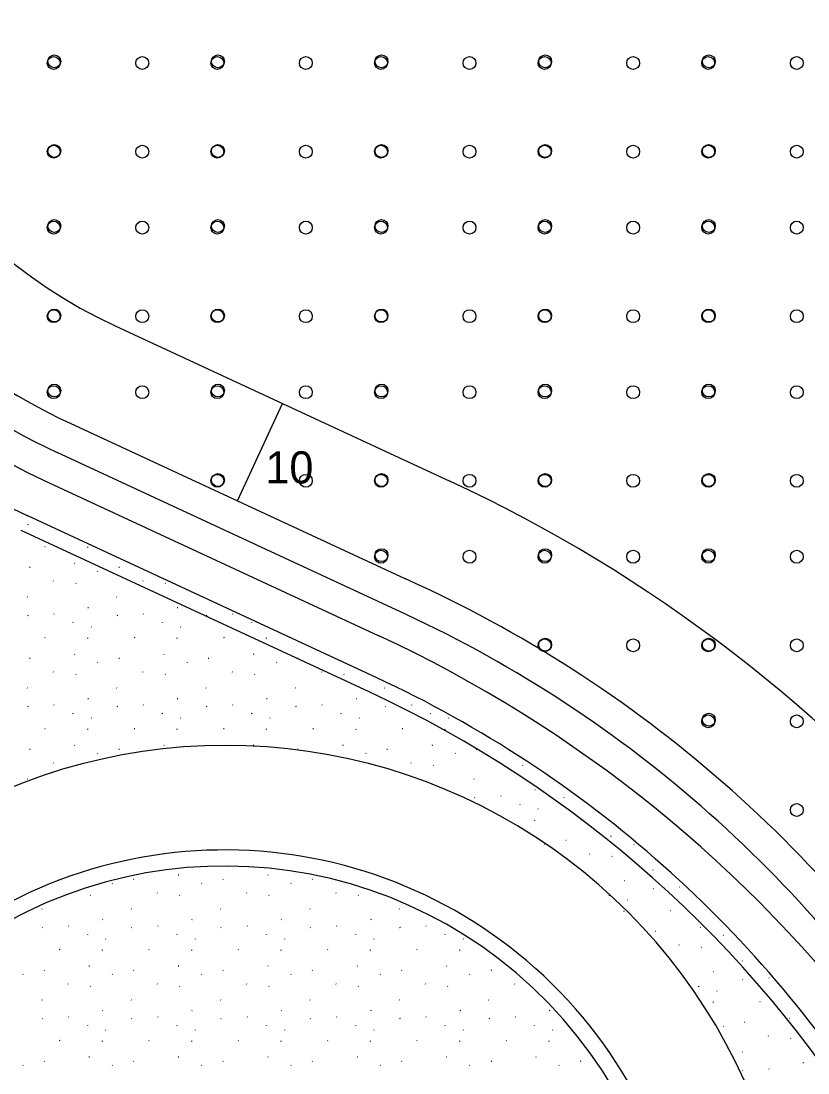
# Model space of a CAD drawing. Extents: x 419396 to 421519, y 4453567 to 4456767.
# Drawn here: x 420928.3 to 421001.7, y 4455241.5 to 4455339.6 of the extents above; entities that cross this region are included whole.
import ezdxf

# ---------------------------------------------------------------- set-up
doc = ezdxf.new("R2010")
doc.units = 0
for name, color, linetype in [('0_PLAN_ONAMA_İLAVE_SINIRI', 7, 'Continuous'), ('ADAKENARI1000', 7, 'Continuous'), ('F_YAPI_YAKLAŞMA', 7, 'Continuous'), ('KALDIRIM', 7, 'Continuous'), ('Level 33', 7, 'Continuous'), ('Level 41', 7, 'Continuous'), ('Level 62', 7, 'Continuous')]:
    doc.layers.add(name, color=color, linetype=linetype)

msp = doc.modelspace()

# ---------------------------------------------------------------- linework, layer by layer
at = {"layer": '0_PLAN_ONAMA_İLAVE_SINIRI'}
msp.add_line((420930.45, 4455296.735), (420961.598, 4455282.279), dxfattribs=at)
for centre, radius, start, end in [((420956.916, 4455353.76), 62.867, 193.39503, 245.10305), ((420909.55, 4455170.135), 123.633, 36.91668, 65.10305)]:
    msp.add_arc(centre, radius, start, end, dxfattribs=at)
at = {"layer": 'ADAKENARI1000'}
msp.add_line((420932.858, 4455302.086), (420964.068, 4455287.6), dxfattribs=at)
msp.add_arc((420957.24, 4455354.621), 57.918, 176.87682, 245.10305, dxfattribs=at)
at = {"layer": 'F_YAPI_YAKLAŞMA'}
for p, q in [((420937.067, 4455311.156), (420968.277, 4455296.671)), ((420948.463, 4455294.843), (420952.672, 4455303.914))]:
    msp.add_line(p, q, dxfattribs=at)
for centre, radius, start, end in [((420957.24, 4455354.621), 47.918, 176.87682, 245.10305), ((420909.55, 4455170.135), 139.5, 39.74958, 65.10305)]:
    msp.add_arc(centre, radius, start, end, dxfattribs=at)
at = {"layer": 'KALDIRIM'}
msp.add_line((420964.128, 4455284.265), (420931.657, 4455299.336), dxfattribs=at)
for centre, radius, start, end in [((420956.916, 4455353.76), 60, 176.82754, 245.10305), ((420915.083, 4455178.592), 116.5, 31.61701, 65.10305)]:
    msp.add_arc(centre, radius, start, end, dxfattribs=at)
at = {"layer": 'Level 33'}
for centre in [(420931.332, 4455335.679), (420931.387, 4455335.83), (420939.589, 4455335.679), (420946.589, 4455335.679), (420946.644, 4455335.83), (420954.846, 4455335.679), (420961.846, 4455335.679), (420961.901, 4455335.83), (420970.103, 4455335.679), (420977.103, 4455335.679), (420977.158, 4455335.83), (420985.36, 4455335.679), (420992.36, 4455335.679), (420992.415, 4455335.83), (421000.617, 4455335.679), (420931.332, 4455327.415), (420931.387, 4455327.478), (420939.589, 4455327.415), (420946.589, 4455327.415), (420946.644, 4455327.478), (420954.846, 4455327.415), (420961.846, 4455327.415), (420961.901, 4455327.478), (420970.103, 4455327.415), (420977.103, 4455327.415), (420977.158, 4455327.478), (420985.36, 4455327.415), (420992.36, 4455327.415), (420992.415, 4455327.478), (421000.617, 4455327.415), (420931.332, 4455320.327), (420931.387, 4455320.478), (420939.589, 4455320.327), (420946.589, 4455320.327), (420946.644, 4455320.478), (420954.846, 4455320.327), (420961.846, 4455320.327), (420961.901, 4455320.478), (420970.103, 4455320.327), (420977.103, 4455320.327), (420977.158, 4455320.478), (420985.36, 4455320.327), (420992.36, 4455320.327), (420992.415, 4455320.478), (421000.617, 4455320.327), (420931.332, 4455312.063), (420931.387, 4455312.126), (420939.589, 4455312.063), (420946.589, 4455312.063), (420946.644, 4455312.126), (420954.846, 4455312.063), (420961.846, 4455312.063), (420961.901, 4455312.126), (420970.103, 4455312.063), (420977.103, 4455312.063), (420977.158, 4455312.126), (420985.36, 4455312.063), (420992.36, 4455312.063), (420992.415, 4455312.126), (421000.617, 4455312.063), (420931.387, 4455305.126), (420946.644, 4455305.126), (420961.901, 4455305.126), (420977.158, 4455305.126), (420992.415, 4455305.126), (420931.332, 4455304.975), (420939.589, 4455304.975), (420946.589, 4455304.975), (420954.846, 4455304.975), (420961.846, 4455304.975), (420970.103, 4455304.975), (420977.103, 4455304.975), (420985.36, 4455304.975), (420992.36, 4455304.975), (421000.617, 4455304.975), (420946.589, 4455296.711), (420946.644, 4455296.774), (420954.846, 4455296.711), (420961.846, 4455296.711), (420961.901, 4455296.774), (420970.103, 4455296.711), (420977.103, 4455296.711), (420977.158, 4455296.774), (420985.36, 4455296.711), (420992.36, 4455296.711), (420992.415, 4455296.774), (421000.617, 4455296.711), (420961.846, 4455289.623), (420961.901, 4455289.774), (420970.103, 4455289.623), (420977.103, 4455289.623), (420977.158, 4455289.774), (420985.36, 4455289.623), (420992.36, 4455289.623), (420992.415, 4455289.774), (421000.617, 4455289.623), (420977.103, 4455281.359), (420977.158, 4455281.422), (420985.36, 4455281.359), (420992.36, 4455281.359), (420992.415, 4455281.422), (421000.617, 4455281.359), (420992.36, 4455274.271), (420992.415, 4455274.422), (421000.617, 4455274.271), (421000.617, 4455266.007)]:
    msp.add_circle(centre, 0.6, dxfattribs=at)
at = {"layer": 'Level 41'}
for p, q in [((420928.942, 4455292.63), (420928.895, 4455292.607)), ((420930.552, 4455290.565), (420930.505, 4455290.542)), ((420934.517, 4455290.491), (420934.525, 4455290.542)), ((420933.315, 4455289.031), (420933.269, 4455289.008)), ((420929.124, 4455288.636), (420929.078, 4455288.613)), ((420935.431, 4455288.283), (420935.459, 4455288.239)), ((420937.457, 4455288.636), (420937.41, 4455288.613)), ((420931.296, 4455287.379), (420931.324, 4455287.336)), ((420933.385, 4455287.159), (420933.414, 4455287.115)), ((420939.629, 4455287.379), (420939.657, 4455287.336)), ((420941.718, 4455287.159), (420941.746, 4455287.115)), ((420928.86, 4455285.883), (420928.888, 4455285.84)), ((420937.193, 4455285.883), (420937.221, 4455285.84)), ((420928.942, 4455284.141), (420928.895, 4455284.118)), ((420931.351, 4455284.304), (420931.379, 4455284.261)), ((420934.571, 4455284.87), (420934.525, 4455284.847)), ((420937.274, 4455284.141), (420937.228, 4455284.118)), ((420939.683, 4455284.304), (420939.711, 4455284.261)), ((420942.904, 4455284.87), (420942.857, 4455284.847)), ((420945.607, 4455284.141), (420945.56, 4455284.118)), ((420948.015, 4455284.304), (420948.043, 4455284.261)), ((420933.15, 4455283.475), (420933.158, 4455283.526)), ((420941.483, 4455283.475), (420941.49, 4455283.526)), ((420949.815, 4455283.475), (420949.822, 4455283.526)), ((420934.824, 4455283.089), (420934.852, 4455283.046)), ((420943.156, 4455283.089), (420943.184, 4455283.046)), ((420930.552, 4455282.076), (420930.505, 4455282.053)), ((420934.517, 4455282.002), (420934.525, 4455282.053)), ((420938.884, 4455282.076), (420938.837, 4455282.053)), ((420942.849, 4455282.002), (420942.857, 4455282.053)), ((420947.216, 4455282.076), (420947.169, 4455282.053)), ((420951.181, 4455282.002), (420951.189, 4455282.053)), ((420933.315, 4455280.542), (420933.269, 4455280.519)), ((420941.648, 4455280.542), (420941.601, 4455280.519)), ((420949.98, 4455280.542), (420949.933, 4455280.519)), ((420929.124, 4455280.147), (420929.078, 4455280.124)), ((420935.431, 4455279.794), (420935.459, 4455279.75)), ((420937.457, 4455280.147), (420937.41, 4455280.124)), ((420943.763, 4455279.794), (420943.791, 4455279.75)), ((420945.789, 4455280.147), (420945.742, 4455280.124)), ((420952.095, 4455279.794), (420952.124, 4455279.75)), ((420954.121, 4455280.147), (420954.074, 4455280.124)), ((420931.296, 4455278.891), (420931.324, 4455278.847)), ((420933.385, 4455278.67), (420933.414, 4455278.626)), ((420939.629, 4455278.891), (420939.657, 4455278.847)), ((420941.718, 4455278.67), (420941.746, 4455278.626)), ((420947.961, 4455278.891), (420947.989, 4455278.847)), ((420950.05, 4455278.67), (420950.078, 4455278.626)), ((420956.293, 4455278.891), (420956.321, 4455278.847)), ((420958.382, 4455278.67), (420958.41, 4455278.626)), ((420928.86, 4455277.395), (420928.888, 4455277.351)), ((420937.193, 4455277.395), (420937.221, 4455277.351)), ((420945.525, 4455277.395), (420945.553, 4455277.351)), ((420953.857, 4455277.395), (420953.885, 4455277.351)), ((420962.189, 4455277.395), (420962.217, 4455277.351)), ((420934.571, 4455276.381), (420934.525, 4455276.358)), ((420942.904, 4455276.381), (420942.857, 4455276.358)), ((420951.236, 4455276.381), (420951.189, 4455276.358)), ((420959.568, 4455276.381), (420959.521, 4455276.358)), ((420928.942, 4455275.652), (420928.895, 4455275.629)), ((420931.351, 4455275.815), (420931.379, 4455275.772)), ((420937.274, 4455275.652), (420937.228, 4455275.629)), ((420939.683, 4455275.815), (420939.711, 4455275.772)), ((420945.607, 4455275.652), (420945.56, 4455275.629)), ((420948.015, 4455275.815), (420948.043, 4455275.772)), ((420953.939, 4455275.652), (420953.892, 4455275.629)), ((420956.347, 4455275.815), (420956.375, 4455275.772)), ((420962.271, 4455275.652), (420962.224, 4455275.629)), ((420964.68, 4455275.815), (420964.708, 4455275.772)), ((420933.15, 4455274.986), (420933.158, 4455275.038)), ((420934.824, 4455274.601), (420934.852, 4455274.557)), ((420941.483, 4455274.986), (420941.49, 4455275.038)), ((420943.156, 4455274.601), (420943.184, 4455274.557)), ((420949.815, 4455274.986), (420949.822, 4455275.038)), ((420951.488, 4455274.601), (420951.516, 4455274.557)), ((420958.147, 4455274.986), (420958.154, 4455275.038)), ((420959.82, 4455274.601), (420959.848, 4455274.557)), ((420966.479, 4455274.986), (420966.487, 4455275.038)), ((420968.153, 4455274.601), (420968.181, 4455274.557)), ((420930.552, 4455273.587), (420930.505, 4455273.564)), ((420934.517, 4455273.513), (420934.525, 4455273.564)), ((420938.884, 4455273.587), (420938.837, 4455273.564)), ((420942.849, 4455273.513), (420942.857, 4455273.564)), ((420947.216, 4455273.587), (420947.169, 4455273.564)), ((420951.181, 4455273.513), (420951.189, 4455273.564)), ((420955.548, 4455273.587), (420955.502, 4455273.564)), ((420959.514, 4455273.513), (420959.521, 4455273.564)), ((420963.881, 4455273.587), (420963.834, 4455273.564)), ((420967.846, 4455273.513), (420967.853, 4455273.564)), ((420929.124, 4455271.658), (420929.078, 4455271.635)), ((420933.315, 4455272.053), (420933.269, 4455272.03)), ((420937.457, 4455271.658), (420937.41, 4455271.635)), ((420941.648, 4455272.053), (420941.601, 4455272.03)), ((420949.98, 4455272.053), (420949.933, 4455272.03)), ((420954.121, 4455271.658), (420954.074, 4455271.635)), ((420958.312, 4455272.053), (420958.265, 4455272.03)), ((420962.453, 4455271.658), (420962.406, 4455271.635)), ((420966.644, 4455272.053), (420966.597, 4455272.03)), ((420970.785, 4455271.658), (420970.739, 4455271.635)), ((420931.296, 4455270.402), (420931.324, 4455270.358)), ((420935.431, 4455271.305), (420935.459, 4455271.261)), ((420960.428, 4455271.305), (420960.456, 4455271.261)), ((420964.625, 4455270.402), (420964.653, 4455270.358)), ((420968.76, 4455271.305), (420968.788, 4455271.261)), ((420972.957, 4455270.402), (420972.985, 4455270.358)), ((420933.385, 4455270.181), (420933.414, 4455270.138)), ((420966.714, 4455270.181), (420966.742, 4455270.138)), ((420975.046, 4455270.181), (420975.075, 4455270.138)), ((420928.86, 4455268.906), (420928.888, 4455268.862)), ((420970.521, 4455268.906), (420970.549, 4455268.862)), ((420967.9, 4455267.892), (420967.853, 4455267.869)), ((420976.232, 4455267.892), (420976.186, 4455267.869)), ((420970.603, 4455267.163), (420970.556, 4455267.14)), ((420973.012, 4455267.327), (420973.04, 4455267.283)), ((420974.811, 4455266.498), (420974.819, 4455266.549)), ((420978.935, 4455267.163), (420978.889, 4455267.14)), ((420976.485, 4455266.112), (420976.513, 4455266.068)), ((420976.178, 4455265.024), (420976.186, 4455265.075)), ((420980.545, 4455265.098), (420980.498, 4455265.075)), ((420983.309, 4455263.564), (420983.262, 4455263.541)), ((420977.092, 4455262.816), (420977.12, 4455262.773)), ((420979.118, 4455263.169), (420979.071, 4455263.146)), ((420985.424, 4455262.816), (420985.452, 4455262.773)), ((420981.29, 4455261.913), (420981.318, 4455261.869)), ((420983.379, 4455261.693), (420983.407, 4455261.649)), ((420943, 4455259.937), (420942.953, 4455259.914)), ((420951.332, 4455259.937), (420951.285, 4455259.914)), ((420987.186, 4455260.417), (420987.214, 4455260.373)), ((420936.783, 4455259.189), (420936.811, 4455259.145)), ((420938.809, 4455259.542), (420938.762, 4455259.519)), ((420945.115, 4455259.189), (420945.144, 4455259.145)), ((420947.141, 4455259.542), (420947.094, 4455259.519)), ((420953.448, 4455259.189), (420953.476, 4455259.145)), ((420955.473, 4455259.542), (420955.426, 4455259.519)), ((420984.565, 4455259.404), (420984.518, 4455259.381)), ((420987.268, 4455258.675), (420987.221, 4455258.652)), ((420989.676, 4455258.838), (420989.704, 4455258.794)), ((420934.738, 4455258.065), (420934.766, 4455258.021)), ((420940.981, 4455258.286), (420941.009, 4455258.242)), ((420943.07, 4455258.065), (420943.098, 4455258.021)), ((420949.313, 4455258.286), (420949.341, 4455258.242)), ((420951.402, 4455258.065), (420951.43, 4455258.021)), ((420957.645, 4455258.286), (420957.673, 4455258.242)), ((420959.734, 4455258.065), (420959.762, 4455258.021)), ((420983.144, 4455258.009), (420983.151, 4455258.06)), ((420984.817, 4455257.623), (420984.845, 4455257.579)), ((420930.213, 4455256.79), (420930.241, 4455256.746)), ((420938.545, 4455256.79), (420938.573, 4455256.746)), ((420946.877, 4455256.79), (420946.905, 4455256.746)), ((420955.209, 4455256.79), (420955.237, 4455256.746)), ((420963.541, 4455256.79), (420963.569, 4455256.746)), ((420935.924, 4455255.776), (420935.877, 4455255.753)), ((420944.256, 4455255.776), (420944.209, 4455255.753)), ((420952.588, 4455255.776), (420952.541, 4455255.753)), ((420960.92, 4455255.776), (420960.873, 4455255.753)), ((420984.51, 4455256.535), (420984.518, 4455256.587)), ((420988.877, 4455256.61), (420988.83, 4455256.587)), ((420930.294, 4455255.047), (420930.248, 4455255.024)), ((420932.703, 4455255.21), (420932.731, 4455255.167)), ((420938.627, 4455255.047), (420938.58, 4455255.024)), ((420941.035, 4455255.21), (420941.063, 4455255.167)), ((420946.959, 4455255.047), (420946.912, 4455255.024)), ((420949.367, 4455255.21), (420949.395, 4455255.167)), ((420955.291, 4455255.047), (420955.244, 4455255.024)), ((420957.7, 4455255.21), (420957.728, 4455255.167)), ((420963.623, 4455255.047), (420963.576, 4455255.024)), ((420966.032, 4455255.21), (420966.06, 4455255.167)), ((420987.45, 4455254.68), (420987.403, 4455254.658)), ((420991.641, 4455255.075), (420991.594, 4455255.053)), ((420934.503, 4455254.381), (420934.51, 4455254.433)), ((420936.176, 4455253.996), (420936.204, 4455253.952)), ((420942.835, 4455254.381), (420942.842, 4455254.433)), ((420944.508, 4455253.996), (420944.536, 4455253.952)), ((420951.167, 4455254.381), (420951.174, 4455254.433)), ((420952.84, 4455253.996), (420952.868, 4455253.952)), ((420959.499, 4455254.381), (420959.507, 4455254.433)), ((420961.173, 4455253.996), (420961.201, 4455253.952)), ((420967.831, 4455254.381), (420967.839, 4455254.433)), ((420969.505, 4455253.996), (420969.533, 4455253.952)), ((420993.756, 4455254.328), (420993.785, 4455254.284)), ((420931.904, 4455252.982), (420931.857, 4455252.959)), ((420935.869, 4455252.908), (420935.877, 4455252.959)), ((420940.236, 4455252.982), (420940.189, 4455252.959)), ((420944.201, 4455252.908), (420944.209, 4455252.959)), ((420948.568, 4455252.982), (420948.522, 4455252.959)), ((420952.534, 4455252.908), (420952.541, 4455252.959)), ((420956.901, 4455252.982), (420956.854, 4455252.959)), ((420960.866, 4455252.908), (420960.873, 4455252.959)), ((420965.233, 4455252.982), (420965.186, 4455252.959)), ((420969.198, 4455252.908), (420969.206, 4455252.959)), ((420989.622, 4455253.424), (420989.65, 4455253.381)), ((420991.711, 4455253.204), (420991.739, 4455253.16)), ((420995.518, 4455251.928), (420995.546, 4455251.885)), ((420930.477, 4455251.053), (420930.43, 4455251.03)), ((420934.668, 4455251.448), (420934.621, 4455251.425)), ((420938.809, 4455251.053), (420938.762, 4455251.03)), ((420943, 4455251.448), (420942.953, 4455251.425)), ((420947.141, 4455251.053), (420947.094, 4455251.03)), ((420951.332, 4455251.448), (420951.285, 4455251.425)), ((420955.473, 4455251.053), (420955.426, 4455251.03)), ((420959.664, 4455251.448), (420959.617, 4455251.425)), ((420963.805, 4455251.053), (420963.759, 4455251.03)), ((420967.996, 4455251.448), (420967.95, 4455251.425)), ((420972.138, 4455251.053), (420972.091, 4455251.03)), ((420992.897, 4455250.915), (420992.85, 4455250.892)), ((420928.451, 4455250.7), (420928.479, 4455250.656)), ((420932.649, 4455249.797), (420932.677, 4455249.753)), ((420936.783, 4455250.7), (420936.811, 4455250.656)), ((420940.981, 4455249.797), (420941.009, 4455249.753)), ((420945.115, 4455250.7), (420945.144, 4455250.656)), ((420949.313, 4455249.797), (420949.341, 4455249.753)), ((420953.448, 4455250.7), (420953.476, 4455250.656)), ((420957.645, 4455249.797), (420957.673, 4455249.753)), ((420961.78, 4455250.7), (420961.808, 4455250.656)), ((420965.977, 4455249.797), (420966.005, 4455249.753)), ((420970.112, 4455250.7), (420970.14, 4455250.656)), ((420974.31, 4455249.797), (420974.338, 4455249.753)), ((420995.6, 4455250.186), (420995.553, 4455250.163)), ((420998.008, 4455250.349), (420998.036, 4455250.305)), ((420934.738, 4455249.576), (420934.766, 4455249.533)), ((420943.07, 4455249.576), (420943.098, 4455249.533)), ((420951.402, 4455249.576), (420951.43, 4455249.533)), ((420959.734, 4455249.576), (420959.762, 4455249.533)), ((420968.066, 4455249.576), (420968.095, 4455249.533)), ((420991.476, 4455249.52), (420991.483, 4455249.571)), ((420993.149, 4455249.134), (420993.177, 4455249.091)), ((420930.213, 4455248.301), (420930.241, 4455248.257)), ((420938.545, 4455248.301), (420938.573, 4455248.257)), ((420946.877, 4455248.301), (420946.905, 4455248.257)), ((420955.209, 4455248.301), (420955.237, 4455248.257)), ((420963.541, 4455248.301), (420963.569, 4455248.257)), ((420971.874, 4455248.301), (420971.902, 4455248.257)), ((420992.842, 4455248.047), (420992.85, 4455248.098)), ((420997.209, 4455248.121), (420997.163, 4455248.098)), ((420935.924, 4455247.287), (420935.877, 4455247.264)), ((420944.256, 4455247.287), (420944.209, 4455247.264)), ((420952.588, 4455247.287), (420952.541, 4455247.264)), ((420960.92, 4455247.287), (420960.873, 4455247.264)), ((420969.252, 4455247.287), (420969.206, 4455247.264)), ((420977.585, 4455247.287), (420977.538, 4455247.264)), ((420930.294, 4455246.558), (420930.248, 4455246.535)), ((420932.703, 4455246.722), (420932.731, 4455246.678)), ((420934.503, 4455245.893), (420934.51, 4455245.944)), ((420938.627, 4455246.558), (420938.58, 4455246.535)), ((420941.035, 4455246.722), (420941.063, 4455246.678)), ((420942.835, 4455245.893), (420942.842, 4455245.944)), ((420946.959, 4455246.558), (420946.912, 4455246.535)), ((420949.367, 4455246.722), (420949.395, 4455246.678)), ((420951.167, 4455245.893), (420951.174, 4455245.944)), ((420955.291, 4455246.558), (420955.244, 4455246.535)), ((420957.7, 4455246.722), (420957.728, 4455246.678)), ((420959.499, 4455245.893), (420959.507, 4455245.944)), ((420963.623, 4455246.558), (420963.576, 4455246.535)), ((420966.032, 4455246.722), (420966.06, 4455246.678)), ((420967.831, 4455245.893), (420967.839, 4455245.944)), ((420971.955, 4455246.558), (420971.909, 4455246.535)), ((420974.364, 4455246.722), (420974.392, 4455246.678)), ((420976.164, 4455245.893), (420976.171, 4455245.944)), ((420993.756, 4455245.839), (420993.785, 4455245.795)), ((420995.782, 4455246.192), (420995.735, 4455246.169)), ((420999.973, 4455246.587), (420999.926, 4455246.564)), ((420936.176, 4455245.507), (420936.204, 4455245.463)), ((420944.508, 4455245.507), (420944.536, 4455245.463)), ((420952.84, 4455245.507), (420952.868, 4455245.463)), ((420961.173, 4455245.507), (420961.201, 4455245.463)), ((420969.505, 4455245.507), (420969.533, 4455245.463)), ((420977.837, 4455245.507), (420977.865, 4455245.463)), ((420997.954, 4455244.935), (420997.982, 4455244.892)), ((420931.904, 4455244.493), (420931.857, 4455244.47)), ((420935.869, 4455244.419), (420935.877, 4455244.47)), ((420940.236, 4455244.493), (420940.189, 4455244.47)), ((420944.201, 4455244.419), (420944.209, 4455244.47)), ((420948.568, 4455244.493), (420948.522, 4455244.47)), ((420952.534, 4455244.419), (420952.541, 4455244.47)), ((420956.901, 4455244.493), (420956.854, 4455244.47)), ((420960.866, 4455244.419), (420960.873, 4455244.47)), ((420965.233, 4455244.493), (420965.186, 4455244.47)), ((420969.198, 4455244.419), (420969.206, 4455244.47)), ((420973.565, 4455244.493), (420973.518, 4455244.47)), ((420977.53, 4455244.419), (420977.538, 4455244.47)), ((421000.043, 4455244.715), (421000.071, 4455244.671)), ((420934.668, 4455242.959), (420934.621, 4455242.936)), ((420943, 4455242.959), (420942.953, 4455242.936)), ((420951.332, 4455242.959), (420951.285, 4455242.936)), ((420959.664, 4455242.959), (420959.617, 4455242.936)), ((420967.996, 4455242.959), (420967.95, 4455242.936)), ((420976.329, 4455242.959), (420976.282, 4455242.936)), ((420995.518, 4455243.439), (420995.546, 4455243.396)), ((420928.451, 4455242.211), (420928.479, 4455242.168)), ((420930.477, 4455242.564), (420930.43, 4455242.541)), ((420936.783, 4455242.211), (420936.811, 4455242.168)), ((420938.809, 4455242.564), (420938.762, 4455242.541)), ((420945.115, 4455242.211), (420945.144, 4455242.168)), ((420947.141, 4455242.564), (420947.094, 4455242.541)), ((420953.448, 4455242.211), (420953.476, 4455242.168)), ((420955.473, 4455242.564), (420955.426, 4455242.541)), ((420961.78, 4455242.211), (420961.808, 4455242.168)), ((420963.805, 4455242.564), (420963.759, 4455242.541)), ((420970.112, 4455242.211), (420970.14, 4455242.168)), ((420972.138, 4455242.564), (420972.091, 4455242.541)), ((420978.444, 4455242.211), (420978.472, 4455242.168)), ((420980.47, 4455242.564), (420980.423, 4455242.541)), ((421001.229, 4455242.426), (421001.182, 4455242.403)), ((420995.6, 4455241.697), (420995.553, 4455241.674)), ((420998.008, 4455241.86), (420998.036, 4455241.817))]:
    msp.add_line(p, q, dxfattribs=at)
at = {"layer": 'Level 62'}
for p, q in [((420960.068, 4455278.983), (420928.92, 4455293.44)), ((420961.392, 4455278.369), (420928.92, 4455293.44)), ((420960.76, 4455277.008), (420928.289, 4455292.079))]:
    msp.add_line(p, q, dxfattribs=at)
for centre, radius, start, end in [((420956.916, 4455353.76), 66.5, 202.13725, 245.10305), ((420915.083, 4455178.592), 119.5, 31.84082, 65.80261), ((420915.083, 4455178.592), 110, 31.61701, 65.10305), ((420915.083, 4455178.592), 108.5, 31.61701, 65.10305), ((420947.389, 4455219.026), 53, 318.30961, 155.93769), ((420947.276, 4455218.773), 43.5, 318.30961, 129.8234), ((420947.276, 4455218.773), 42, 318.30961, 129.8234)]:
    msp.add_arc(centre, radius, start, end, dxfattribs=at)

# ---------------------------------------------------------------- texts
at = {"layer": 'F_YAPI_YAKLAŞMA'}
msp.add_text('10', height=3, dxfattribs=at).set_placement((420951.081, 4455296.459))

doc.saveas('drawing.dxf')
